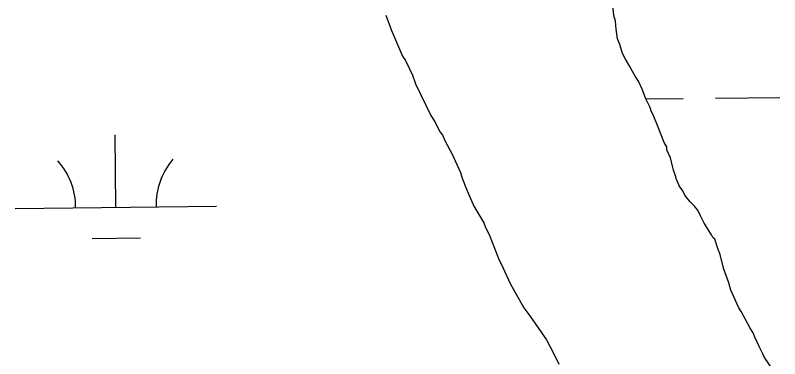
# Model space of a CAD drawing. Extents: x 3694830 to 3732949, y 415201 to 440970.
# Drawn here: x 3728581.3 to 3728961.2, y 429316.2 to 429487.2 of the extents above; entities that cross this region are included whole.
import ezdxf

# ---------------------------------------------------------------- set-up
doc = ezdxf.new("R2010")
doc.units = 0
doc.layers.add('V-TOPO-SHOR', color=7, linetype='Continuous')
doc.layers.add('V-WETL-SWMP', color=7, linetype='Continuous')

msp = doc.modelspace()

# ---------------------------------------------------------------- linework, layer by layer
at = {"layer": 'V-TOPO-SHOR'}
for p, q in [((3728878.86, 429487.13), (3728878.15, 429494.04)), ((3728765.42, 429487.2), (3728768.3, 429479.56)), ((3728879.58, 429484.22), (3728878.86, 429487.13)), ((3728879.93, 429480.22), (3728879.58, 429484.22)), ((3728768.3, 429479.56), (3728773.72, 429466.82)), ((3728880.64, 429475.49), (3728879.93, 429480.22)), ((3728881.72, 429472.58), (3728880.64, 429475.49)), ((3728883.16, 429468.21), (3728881.72, 429472.58)), ((3728884.61, 429465.3), (3728883.16, 429468.21)), ((3728773.72, 429466.82), (3728775.17, 429464.63)), ((3728775.17, 429464.63), (3728778.78, 429457.35)), ((3728886.78, 429461.66), (3728884.61, 429465.3)), ((3728887.86, 429459.47), (3728886.78, 429461.66)), ((3728778.78, 429457.35), (3728780.22, 429452.98)), ((3728889.31, 429456.92), (3728887.86, 429459.47)), ((3728891.12, 429454.37), (3728889.31, 429456.92)), ((3728780.22, 429452.98), (3728787.81, 429437.32)), ((3728892.93, 429450.37), (3728891.12, 429454.37)), ((3728894.73, 429445.64), (3728892.93, 429450.37)), ((3728896.9, 429441.27), (3728894.73, 429445.64)), ((3728897.26, 429439.45), (3728896.9, 429441.27)), ((3728898.34, 429437.63), (3728897.26, 429439.45)), ((3728900.87, 429431.44), (3728898.34, 429437.63)), ((3728787.81, 429437.32), (3728789.62, 429434.41)), ((3728789.62, 429434.41), (3728792.51, 429428.95)), ((3728903.75, 429423.8), (3728900.87, 429431.44)), ((3728792.51, 429428.95), (3728793.6, 429427.49)), ((3728793.6, 429427.49), (3728795.04, 429424.21)), ((3728795.04, 429424.21), (3728798.3, 429418.39)), ((3728905.2, 429421.61), (3728903.75, 429423.8)), ((3728905.2, 429420.16), (3728905.2, 429421.61)), ((3728907, 429416.15), (3728905.2, 429420.16)), ((3728798.3, 429418.39), (3728802.63, 429408.92)), ((3728908.44, 429409.97), (3728907, 429416.15)), ((3728802.63, 429408.92), (3728803.35, 429406.01)), ((3728909.52, 429406.69), (3728908.44, 429409.97)), ((3728803.35, 429406.01), (3728805.51, 429400.55)), ((3728909.88, 429405.24), (3728909.52, 429406.69)), ((3728910.6, 429404.14), (3728909.88, 429405.24)), ((3728911.32, 429402.32), (3728910.6, 429404.14)), ((3728805.51, 429400.55), (3728809.12, 429392.18)), ((3728913.13, 429399.77), (3728911.32, 429402.32)), ((3728913.86, 429397.95), (3728913.13, 429399.77)), ((3728914.58, 429396.86), (3728913.86, 429397.95)), ((3728916.75, 429394.31), (3728914.58, 429396.86)), ((3728809.12, 429392.18), (3728814.19, 429383.8)), ((3728918.93, 429392.12), (3728916.75, 429394.31)), ((3728920.38, 429390.3), (3728918.93, 429392.12)), ((3728921.1, 429389.2), (3728920.38, 429390.3)), ((3728921.82, 429387.38), (3728921.1, 429389.2)), ((3728923.63, 429383.74), (3728921.82, 429387.38)), ((3728814.19, 429383.8), (3728814.91, 429381.98)), ((3728814.91, 429381.98), (3728817.08, 429377.25)), ((3728927.25, 429377.91), (3728923.63, 429383.74)), ((3728817.08, 429377.25), (3728821.77, 429365.23)), ((3728927.97, 429376.46), (3728927.25, 429377.91)), ((3728929.06, 429375.73), (3728927.97, 429376.46)), ((3728930.5, 429371), (3728929.06, 429375.73)), ((3728931.58, 429368.09), (3728930.5, 429371)), ((3728933.02, 429362.63), (3728931.58, 429368.09)), ((3728821.77, 429365.23), (3728822.85, 429363.41)), ((3728822.85, 429363.41), (3728827.19, 429353.58)), ((3728933.38, 429360.81), (3728933.02, 429362.63)), ((3728935.9, 429353.89), (3728933.38, 429360.81)), ((3728827.19, 429353.58), (3728834.06, 429341.56)), ((3728936.98, 429350.25), (3728935.9, 429353.89)), ((3728940.95, 429341.52), (3728936.98, 429350.25)), ((3728834.06, 429341.56), (3728836.96, 429337.56)), ((3728942.04, 429339.7), (3728940.95, 429341.52)), ((3728946.38, 429331.68), (3728942.04, 429339.7)), ((3728836.96, 429337.56), (3728845.28, 429325.53)), ((3728948.19, 429328.77), (3728946.38, 429331.68)), ((3728948.91, 429326.95), (3728948.19, 429328.77)), ((3728845.28, 429325.53), (3728848.9, 429318.61)), ((3728951.08, 429322.22), (3728948.91, 429326.95)), ((3728952.88, 429318.58), (3728951.08, 429322.22)), ((3728848.9, 429318.61), (3728851.43, 429313.52)), ((3728953.6, 429316.76), (3728952.88, 429318.58)), ((3728957.59, 429310.93), (3728953.6, 429316.76))]:
    msp.add_line(p, q, dxfattribs=at)
at = {"layer": 'V-WETL-SWMP'}
for p, q in [((3728878.86, 429487.13), (3728878.15, 429494.04)), ((3728879.58, 429484.22), (3728878.86, 429487.13)), ((3728879.93, 429480.22), (3728879.58, 429484.22)), ((3728880.64, 429475.49), (3728879.93, 429480.22)), ((3728881.72, 429472.58), (3728880.64, 429475.49)), ((3728883.16, 429468.21), (3728881.72, 429472.58)), ((3728884.61, 429465.3), (3728883.16, 429468.21)), ((3728886.78, 429461.66), (3728884.61, 429465.3)), ((3728887.86, 429459.47), (3728886.78, 429461.66)), ((3728889.31, 429456.92), (3728887.86, 429459.47)), ((3728891.12, 429454.37), (3728889.31, 429456.92)), ((3728892.93, 429450.37), (3728891.12, 429454.37)), ((3728894.73, 429445.64), (3728892.93, 429450.37)), ((3728896.9, 429441.27), (3728894.73, 429445.64)), ((3728894.8, 429445.5), (3728913.24, 429445.72)), ((3728929.24, 429445.91), (3728961.23, 429446.3)), ((3728897.26, 429439.45), (3728896.9, 429441.27)), ((3728898.34, 429437.63), (3728897.26, 429439.45)), ((3728900.87, 429431.44), (3728898.34, 429437.63)), ((3728903.75, 429423.8), (3728900.87, 429431.44)), ((3728631.27, 429391.62), (3728630.84, 429427.61)), ((3728905.2, 429421.61), (3728903.75, 429423.8)), ((3728905.2, 429420.16), (3728905.2, 429421.61)), ((3728907, 429416.15), (3728905.2, 429420.16)), ((3728908.44, 429409.97), (3728907, 429416.15)), ((3728909.52, 429406.69), (3728908.44, 429409.97)), ((3728909.88, 429405.24), (3728909.52, 429406.69)), ((3728910.6, 429404.14), (3728909.88, 429405.24)), ((3728911.32, 429402.32), (3728910.6, 429404.14)), ((3728913.13, 429399.77), (3728911.32, 429402.32)), ((3728913.86, 429397.95), (3728913.13, 429399.77)), ((3728914.58, 429396.86), (3728913.86, 429397.95)), ((3728916.75, 429394.31), (3728914.58, 429396.86)), ((3728581.28, 429391.02), (3728681.27, 429392.21)), ((3728918.93, 429392.12), (3728916.75, 429394.31)), ((3728920.38, 429390.3), (3728918.93, 429392.12)), ((3728921.1, 429389.2), (3728920.38, 429390.3)), ((3728921.82, 429387.38), (3728921.1, 429389.2)), ((3728923.63, 429383.74), (3728921.82, 429387.38)), ((3728927.25, 429377.91), (3728923.63, 429383.74)), ((3728927.97, 429376.46), (3728927.25, 429377.91)), ((3728619.46, 429376.04), (3728643.46, 429376.33)), ((3728929.06, 429375.73), (3728927.97, 429376.46)), ((3728930.5, 429371), (3728929.06, 429375.73)), ((3728931.58, 429368.09), (3728930.5, 429371)), ((3728933.02, 429362.63), (3728931.58, 429368.09)), ((3728933.38, 429360.81), (3728933.02, 429362.63)), ((3728935.9, 429353.89), (3728933.38, 429360.81)), ((3728936.98, 429350.25), (3728935.9, 429353.89)), ((3728940.95, 429341.52), (3728936.98, 429350.25)), ((3728942.04, 429339.7), (3728940.95, 429341.52)), ((3728946.38, 429331.68), (3728942.04, 429339.7)), ((3728948.19, 429328.77), (3728946.38, 429331.68)), ((3728948.91, 429326.95), (3728948.19, 429328.77)), ((3728951.08, 429322.22), (3728948.91, 429326.95)), ((3728952.88, 429318.58), (3728951.08, 429322.22)), ((3728953.6, 429316.76), (3728952.88, 429318.58)), ((3728957.59, 429310.93), (3728953.6, 429316.76))]:
    msp.add_line(p, q, dxfattribs=at)
msp.add_lwpolyline([(3728765.42, 429487.2), (3728768.3, 429479.56), (3728773.72, 429466.82), (3728775.17, 429464.63), (3728778.78, 429457.35), (3728780.22, 429452.98), (3728787.81, 429437.32), (3728789.62, 429434.41), (3728792.51, 429428.95), (3728793.6, 429427.49), (3728795.04, 429424.21), (3728798.3, 429418.39), (3728802.63, 429408.92), (3728803.35, 429406.01), (3728805.51, 429400.55), (3728809.12, 429392.18), (3728814.19, 429383.8), (3728814.91, 429381.98), (3728817.08, 429377.25), (3728821.77, 429365.23), (3728822.85, 429363.41), (3728827.19, 429353.58), (3728834.06, 429341.56), (3728836.96, 429337.56), (3728845.28, 429325.53), (3728848.9, 429318.61), (3728851.43, 429313.52)], dxfattribs=at)
for centre, start, end in [((3728576.03, 429391.43), 359.9115, 41.4552), ((3728686.51, 429392.75), 139.9115, 181.4552)]:
    msp.add_arc(centre, 35.25, start, end, dxfattribs=at)

doc.saveas('drawing.dxf')
